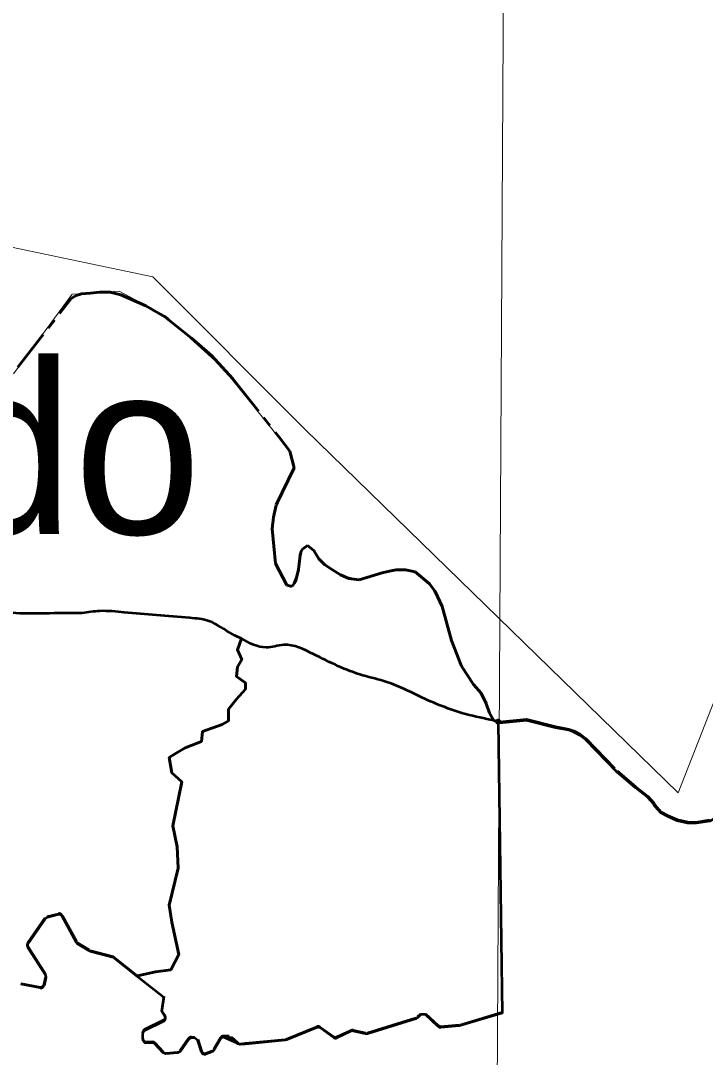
# Model space of a CAD drawing. Extents: x 553962 to 842807, y 8883888 to 9032388.
# Drawn here: x 812348 to 814343, y 9016797 to 9019819 of the extents above; entities that cross this region are included whole.
import ezdxf

# ---------------------------------------------------------------- set-up
doc = ezdxf.new("R2010")
doc.units = 0
doc.header["$LTSCALE"] = 20
doc.header["$PDMODE"] = 32
doc.header["$PDSIZE"] = 10
doc.linetypes.add('LONG_DASH_SHORT_DASH', pattern=[9.9, 6, -1.2, 1.5, -1.2])
for name, color, linetype, lineweight in [('1', 7, 'Continuous', 13), ('27', 7, 'Continuous', 13), ('28', 7, 'Continuous', 53), ('29', 7, 'Continuous', 53), ('35', 7, 'Continuous', 13), ('7', 7, 'LONG_DASH_SHORT_DASH', 60), ('8', 7, 'Continuous', 13)]:
    doc.layers.add(name, color=color, linetype=linetype, lineweight=lineweight)
doc.layers.add('41', color=7, linetype='Continuous')

msp = doc.modelspace()

# ---------------------------------------------------------------- linework, layer by layer
at = {"layer": '1'}
msp.add_lwpolyline([(813778.03, 9024059.57), (813733.81, 9016182.95), (813699.21, 9010330.79)], dxfattribs=at)
at = {"layer": '27'}
msp.add_line((812990.97, 9018017.99), (812991.21, 9018017.88), dxfattribs=at)
msp.add_lwpolyline([(813726.74, 9017779.05), (813690.31, 9017858.88), (813667.54, 9017883.82), (813632.65, 9017937.13), (813603.24, 9018011.6), (813575.81, 9018110.79), (813539.26, 9018177.4), (813497.14, 9018212.19), (813442.38, 9018217.96), (813330.17, 9018189.57), (813279.63, 9018203.46), (813225.15, 9018241.04), (813202.46, 9018274.81), (813183.14, 9018289.12), (813168.91, 9018278.64), (813157.78, 9018218.65), (813137.91, 9018169.34), (813123.8, 9018173), (813090.77, 9018236.9), (813081.03, 9018337.71), (813090.9, 9018395.56), (813144.43, 9018515.63), (813132.47, 9018563.45), (812934.83, 9018809.01), (812769.63, 9018958.24), (812634.6, 9019030.24), (812497.56, 9019022.01), (812326.56, 9018789.51)], dxfattribs=at)
for points in [[(811275.21, 9017467.28), (811310.39, 9017539.78), (811327.07, 9017562.6), (811473.06, 9017926.97), (811593.55, 9018062.55), (811677.96, 9018124.51), (811715.02, 9018147.25), (811748.23, 9018164.92), (811870.74, 9018207.65), (811940.83, 9018216.26), (812017.15, 9018200.69), (812093.35, 9018163.5), (812158.07, 9018123.81), (812250.85, 9018090.36), (812275.07, 9018094.08), (812320.91, 9018092.62), (812417.69, 9018090.95), (812525.94, 9018091.78)], [(812525.94, 9018091.78), (812578.19, 9018097.92), (812649.48, 9018093.81), (812743.68, 9018085.79)], [(812743.68, 9018085.79), (812840.42, 9018077.76), (812896.4, 9018068.63), (812964.95, 9018030.2), (812990.97, 9018017.99)], [(812991.21, 9018017.88), (813062.8, 9017991.65), (813113.78, 9017999.07), (813201.5, 9017972), (813345.05, 9017910.37), (813414.99, 9017891.01), (813508.99, 9017849.93), (813644.96, 9017797.23), (813726.74, 9017779.05)]]:
    msp.add_spline(points, degree=3, dxfattribs=at)
at = {"layer": '28'}
for p, q in [((812404.12, 9016999.32), (812347.59, 9017010.02)), ((812708.66, 9016875.1), (812763.92, 9016902.27)), ((812703.18, 9016849.62), (812703.08, 9016866.06)), ((813259.16, 9016854.71), (813220.11, 9016882.67)), ((813310.4, 9016873.05), (813269.22, 9016853.78)), ((812731.43, 9016839.69), (812713.18, 9016839.69))]:
    msp.add_line(p, q, dxfattribs=at)
for points in [[(814194.47, 9017533.98), (814175.43, 9017554.82), (814140.23, 9017582.54), (814085.99, 9017628.64), (813995.5, 9017722.81), (813978.23, 9017735.52), (813959.66, 9017745.31), (813945.7, 9017750.46), (813906.45, 9017757.32), (813821.85, 9017779.14), (813743.48, 9017771.12), (813739.35, 9017772.84), (813751.03, 9016925.59), (813629.48, 9016889.46), (813625.56, 9016888.73), (813572.3, 9016884.32)], [(814504.94, 9017622.52), (814476.09, 9017576.08), (814386.68, 9017502.53), (814356.51, 9017485.43), (814316.33, 9017479.36), (814291.75, 9017479.46), (814261.76, 9017486.73), (814233.59, 9017498.53), (814213.6, 9017509.43), (814196.34, 9017529.4), (814194.47, 9017533.98)], [(812457.48, 9017213.1), (812424.57, 9017204.67), (812418.83, 9017200.68), (812368.55, 9017128.1)], [(812766.24, 9016918.64), (812758.57, 9016931.64), (812764.58, 9016971.57), (812688.17, 9017031.73), (812616.79, 9017087.94), (812550.34, 9017105.77), (812546.71, 9017107.35), (812513.42, 9017128.09), (812509.9, 9017131.83), (812468.76, 9017208.15)], [(812368.35, 9017117.01), (812419.64, 9017037.02), (812420.96, 9017029.36), (812415.72, 9017006.88)], [(813564.64, 9016886.99), (813527.68, 9016921.61), (813513.81, 9016921.43), (813504.37, 9016912.09), (813500.28, 9016909.65), (813486.42, 9016905.37), (813358.11, 9016865.82), (813352.97, 9016865.62), (813316.84, 9016873.75)], [(813210.5, 9016883.79), (813122.37, 9016847.77), (813118.53, 9016846.82), (813002.79, 9016835.58), (812987.79, 9016834.12), (812938.88, 9016856.03), (812955.04, 9016856.03), (812980.08, 9016836.69), (812961.78, 9016853.41), (812938.88, 9016856.03)], [(812836.79, 9016849.19), (812812.18, 9016814.09), (812804.88, 9016809.87), (812770.9, 9016806.84), (812762.59, 9016810.1), (812738.86, 9016836.39)], [(812874.36, 9016812.79), (812863.86, 9016846.43), (812854.32, 9016853.45), (812844.98, 9016853.45)], [(812930.26, 9016851.1), (812910.66, 9016817.78), (812905.68, 9016813.53), (812887.55, 9016806.45)]]:
    msp.add_lwpolyline(points, dxfattribs=at)
for centre, start, end in [((812459.96, 9017203.41), 28.32731, 104.3658), ((812376.77, 9017122.41), 145.28624, 212.6677), ((812405.98, 9017009.15), 259.28284, 346.88892), ((812759.51, 9016911.25), 296.1863, 47.66296), ((813571.48, 9016894.28), 226.86813, 274.73184), ((812713.07, 9016866.13), 116.1863, 180.37676), ((813214.29, 9016874.54), 54.40084, 112.23407), ((813314.64, 9016863.99), 77.31474, 115.06843), ((812713.18, 9016849.69), 180.37676, 270), ((812731.43, 9016829.69), 42.07514, 90), ((812844.98, 9016843.45), 90, 144.96388), ((812938.88, 9016846.03), 90, 149.53373), ((813264.98, 9016862.84), 234.40084, 295.06843), ((812883.91, 9016815.77), 197.33224, 291.33509)]:
    msp.add_arc(centre, 10, start, end, dxfattribs=at)
at = {"layer": '29'}
for p, q in [((812991.21, 9018017.88), (812990.97, 9018017.99)), ((812368.55, 9017130.72), (812418.83, 9017203.29)), ((812424.57, 9017207.28), (812457.48, 9017215.71)), ((812468.76, 9017210.77), (812509.9, 9017134.45)), ((812513.42, 9017130.7), (812546.71, 9017109.96)), ((812419.64, 9017039.64), (812368.35, 9017119.62)), ((812347.59, 9017012.64), (812404.12, 9017001.94)), ((812415.72, 9017009.5), (812420.96, 9017031.98)), ((812764.58, 9016974.18), (812758.57, 9016934.25)), ((813504.37, 9016914.71), (813513.81, 9016924.04)), ((813527.68, 9016924.23), (813564.64, 9016889.6)), ((813629.48, 9016892.08), (813751.03, 9016928.21)), ((812763.92, 9016904.89), (812708.66, 9016877.72)), ((813572.3, 9016886.93), (813625.56, 9016891.34)), ((812955.04, 9016858.65), (812938.88, 9016858.65)), ((813122.37, 9016850.38), (813210.5, 9016886.41)), ((813220.11, 9016885.28), (813259.16, 9016857.33)), ((813269.22, 9016856.4), (813310.4, 9016875.67)), ((813316.84, 9016876.37), (813352.97, 9016868.23)), ((812713.18, 9016842.3), (812731.43, 9016842.3)), ((812738.86, 9016839), (812762.59, 9016812.72)), ((812812.18, 9016816.71), (812836.79, 9016851.81)), ((812844.98, 9016856.07), (812854.32, 9016856.07)), ((812863.86, 9016849.05), (812874.36, 9016815.4)), ((812910.66, 9016820.4), (812930.26, 9016853.72)), ((812961.78, 9016856.03), (812980.08, 9016839.31)), ((812770.9, 9016809.46), (812804.88, 9016812.49)), ((812887.55, 9016809.07), (812905.68, 9016816.15))]:
    msp.add_line(p, q, dxfattribs=at)
for points in [[(812688.17, 9017034.35), (812740.81, 9017046.58), (812785.36, 9017051.82), (812808.94, 9017096.4), (812787.98, 9017190.8), (812780.12, 9017240.62), (812806.32, 9017348.12), (812803.7, 9017411.05), (812790.6, 9017471.36), (812816.81, 9017599.84), (812787.98, 9017626.06), (812780.12, 9017670.64), (812801.08, 9017683.75), (812827.29, 9017699.48), (812874.46, 9017717.84), (812877.08, 9017746.68), (812934.74, 9017767.66), (812953.08, 9017778.15), (812953.08, 9017812.23), (812976.67, 9017841.08), (813002.88, 9017869.92), (813002.88, 9017888.27), (812976.67, 9017906.63), (812979.29, 9017935.47), (812992.4, 9017956.45), (812979.29, 9017985.29), (812990.97, 9018017.99)], [(812990.97, 9018017.99), (812979.29, 9017985.29), (812992.4, 9017956.45), (812979.29, 9017935.47), (812976.67, 9017906.63), (813002.88, 9017888.27), (813002.88, 9017869.92), (812976.67, 9017841.08), (812953.08, 9017812.23), (812953.08, 9017778.15), (812934.74, 9017767.66), (812877.08, 9017746.68), (812874.46, 9017717.84), (812827.29, 9017699.48), (812801.08, 9017683.75), (812780.12, 9017670.64), (812787.98, 9017626.06), (812816.81, 9017599.84), (812790.6, 9017471.36), (812803.7, 9017411.05), (812806.32, 9017348.12), (812780.12, 9017240.62), (812787.98, 9017190.8), (812808.94, 9017096.4), (812785.36, 9017051.82), (812740.81, 9017046.58), (812688.17, 9017034.35)], [(812550.34, 9017108.39), (812616.79, 9017090.55), (812688.17, 9017034.35)], [(813358.11, 9016868.43), (813486.42, 9016907.99), (813500.28, 9016912.26)], [(812987.79, 9016836.74), (813002.79, 9016838.2), (813118.53, 9016849.43)]]:
    msp.add_lwpolyline(points, dxfattribs=at)
for centre, start, end in [((812459.96, 9017206.03), 28.32731, 104.3658), ((812376.77, 9017125.02), 145.28624, 212.6677), ((812405.98, 9017011.76), 259.28284, 346.88892), ((812759.51, 9016913.86), 296.1863, 47.66296), ((813214.29, 9016877.15), 54.40084, 112.23407), ((813571.48, 9016896.9), 226.86813, 274.73184), ((812713.07, 9016868.74), 116.1863, 180.37676), ((812938.88, 9016848.65), 90, 149.53373), ((813264.98, 9016865.46), 234.40084, 295.06843), ((813314.64, 9016866.61), 77.31474, 115.06843), ((812713.18, 9016852.3), 180.37676, 270), ((812731.43, 9016832.3), 42.07514, 90), ((812844.98, 9016846.07), 90, 144.96388), ((812883.91, 9016818.38), 197.33224, 291.33509)]:
    msp.add_arc(centre, 10, start, end, dxfattribs=at)
for points in [[(812525.94, 9018091.78), (812417.69, 9018090.95), (812320.91, 9018092.62), (812275.07, 9018094.08), (812250.85, 9018090.36), (812158.07, 9018123.81), (812093.35, 9018163.5), (812017.15, 9018200.69), (811940.83, 9018216.26), (811870.74, 9018207.65), (811748.23, 9018164.92), (811715.02, 9018147.25), (811677.96, 9018124.51), (811593.55, 9018062.55), (811473.06, 9017926.97), (811327.07, 9017562.6), (811310.39, 9017539.78), (811275.21, 9017467.28)], [(812743.68, 9018085.79), (812649.48, 9018093.81), (812578.19, 9018097.92), (812525.94, 9018091.78)], [(812990.97, 9018017.99), (812964.95, 9018030.2), (812896.4, 9018068.63), (812840.42, 9018077.76), (812743.68, 9018085.79)], [(813726.74, 9017779.05), (813644.96, 9017797.23), (813508.99, 9017849.93), (813414.99, 9017891.01), (813345.05, 9017910.37), (813201.5, 9017972), (813113.78, 9017999.07), (813062.8, 9017991.65), (812991.21, 9018017.88)]]:
    msp.add_spline(points, degree=3, dxfattribs=at)
msp.add_point((813739.35, 9017775.45), dxfattribs=at)
at = {"layer": '35'}
msp.add_line((812990.97, 9018017.99), (812991.21, 9018017.88), dxfattribs=at)
msp.add_lwpolyline([(813726.74, 9017779.05), (813690.31, 9017858.88), (813667.54, 9017883.82), (813632.65, 9017937.13), (813603.24, 9018011.6), (813575.81, 9018110.79), (813539.26, 9018177.4), (813497.14, 9018212.19), (813442.38, 9018217.96), (813330.17, 9018189.57), (813279.63, 9018203.46), (813225.15, 9018241.04), (813202.46, 9018274.81), (813183.14, 9018289.12), (813168.91, 9018278.64), (813157.78, 9018218.65), (813137.91, 9018169.34), (813123.8, 9018173), (813090.77, 9018236.9), (813081.03, 9018337.71), (813090.9, 9018395.56), (813144.43, 9018515.63), (813132.47, 9018563.45), (812934.83, 9018809.01), (812769.63, 9018958.24), (812634.6, 9019030.24), (812497.56, 9019022.01), (812326.56, 9018789.51)], dxfattribs=at)
for points in [[(811275.21, 9017467.28), (811310.39, 9017539.78), (811327.07, 9017562.6), (811473.06, 9017926.97), (811593.55, 9018062.55), (811677.96, 9018124.51), (811715.02, 9018147.25), (811748.23, 9018164.92), (811870.74, 9018207.65), (811940.83, 9018216.26), (812017.15, 9018200.69), (812093.35, 9018163.5), (812158.07, 9018123.81), (812250.85, 9018090.36), (812275.07, 9018094.08), (812320.91, 9018092.62), (812417.69, 9018090.95), (812525.94, 9018091.78)], [(812525.94, 9018091.78), (812578.19, 9018097.92), (812649.48, 9018093.81), (812743.68, 9018085.79)], [(812743.68, 9018085.79), (812840.42, 9018077.76), (812896.4, 9018068.63), (812964.95, 9018030.2), (812990.97, 9018017.99)], [(812991.21, 9018017.88), (813062.8, 9017991.65), (813113.78, 9017999.07), (813201.5, 9017972), (813345.05, 9017910.37), (813414.99, 9017891.01), (813508.99, 9017849.93), (813644.96, 9017797.23), (813726.74, 9017779.05)]]:
    msp.add_spline(points, degree=3, dxfattribs=at)
at = {"layer": '7'}
for points in [[(812339.1, 9018808.84), (812494.62, 9019008.95), (812508.84, 9019017.66), (812524.79, 9019022.82), (812549.55, 9019024.38), (812577.86, 9019027.67), (812607.91, 9019027.41), (812639.67, 9019020.06), (812711.87, 9018987.64), (812768.16, 9018955.34), (812845.4, 9018892.83), (812903.3, 9018842.85), (812966.36, 9018775.16), (813101, 9018604.36), (813132.47, 9018563.45), (813144.43, 9018515.63), (813092.23, 9018406.52), (813084.85, 9018371.25), (813081.03, 9018337.71), (813090.77, 9018236.9), (813111.63, 9018196.08), (813123.8, 9018173), (813137.91, 9018169.34), (813148.64, 9018183.39), (813157.78, 9018218.65), (813163.51, 9018268.08), (813168.91, 9018278.64), (813183.14, 9018289.12), (813202.46, 9018274.81), (813216.39, 9018249.95)], [(813216.39, 9018249.95), (813233.91, 9018232.13), (813256.77, 9018217.8), (813279.63, 9018203.46), (813304.28, 9018192.65), (813334.3, 9018188.86), (813401.65, 9018209.48), (813422.91, 9018214.6), (813442.38, 9018217.96), (813468.9, 9018217.74), (813497.14, 9018212.19), (813539.26, 9018177.4), (813555.6, 9018155.19), (813575.81, 9018110.79), (813603.24, 9018011.6), (813632.65, 9017937.13), (813667.54, 9017883.82), (813690.31, 9017858.88), (813704.19, 9017828.72), (813714.56, 9017800.36), (813726.74, 9017779.05), (813743.48, 9017773.74)], [(813743.48, 9017773.74), (813821.85, 9017781.76), (813906.45, 9017759.94), (813945.7, 9017753.08), (813959.66, 9017747.92), (813978.23, 9017738.14), (813995.5, 9017725.43), (814085.99, 9017631.26), (814140.23, 9017585.16), (814175.43, 9017557.44), (814194.47, 9017536.6), (814196.34, 9017532.02), (814213.6, 9017512.05), (814233.59, 9017501.15), (814261.76, 9017489.34), (814291.75, 9017482.08), (814316.33, 9017481.98), (814356.51, 9017488.05)]]:
    msp.add_lwpolyline(points, dxfattribs=at)
at = {"layer": '8'}
msp.add_lwpolyline([(806133.16, 9022695.56), (806529.04, 9021665.75), (807783.76, 9022273.72), (808229.19, 9022162.3), (808605.03, 9021591.29), (810067.64, 9020902.94), (810762.61, 9020170.73), (811277.64, 9019376.89), (812732.78, 9019072.01), (813178.21, 9018626.34), (814263.96, 9017567.88), (814695.48, 9018668.12), (816360.77, 9018905.19), (817307.32, 9018626.64), (818170.35, 9018027.78), (818904.32, 9018347.81), (819687.62, 9019281.22), (820049.54, 9019406.56), (820856.89, 9019128.02), (821753.47, 9020839.15)], dxfattribs=at)

# ---------------------------------------------------------------- texts
at = {"layer": '41'}
msp.add_text('Santana do', height=500, dxfattribs=at).set_placement((809453.86, 9018322.04))

doc.saveas('drawing.dxf')
